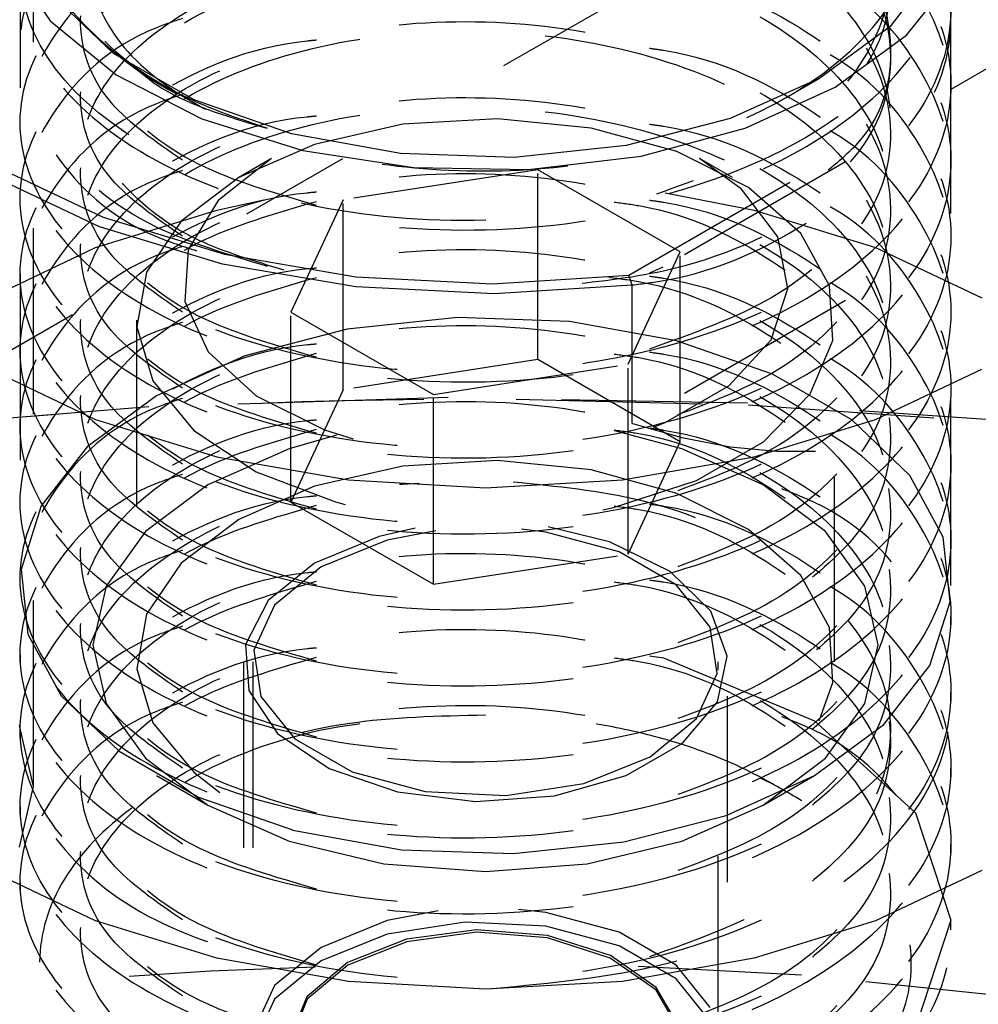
# Model space of a CAD drawing. Header units: inches. Extents: x 1907 to 2452, y -210 to -54.
# Tile 331 of 656: x 1992.237 to 1992.752, y -191.477 to -190.948. Entities that reach past the tile are written whole.
import ezdxf

# ---------------------------------------------------------------- set-up
doc = ezdxf.new("R2010")
doc.units = ezdxf.units.IN
doc.header["$LTSCALE"] = 0.5
doc.header["$MEASUREMENT"] = 0
doc.linetypes.add('HIDDEN', pattern=[0.225, 0.15, -0.075])
doc.layers.add('SID-M-H', color=4, linetype='HIDDEN')

msp = doc.modelspace()

# ---------------------------------------------------------------- linework, layer by layer
at = {"layer": 'SID-M-H'}
for p, q in [((1997.26042, -188.22331), (1992.35912, -191.05277)), ((1992.23745, -190.68489), (1992.23745, -191.25364)), ((1992.73745, -191.25237), (1992.73745, -190.68489)), ((1992.24459, -191.36029), (1992.24459, -190.90482)), ((1992.23088, -190.91567), (1992.25365, -190.94876)), ((1992.72986, -190.91959), (1992.70474, -190.95182)), ((1992.56437, -191.08556), (1992.85048, -190.92039)), ((1992.85406, -190.9247), (1992.56631, -191.09082)), ((1992.71353, -190.95649), (1992.73959, -190.92422)), ((1992.28758, -190.96638), (1992.25591, -190.93614)), ((1992.25365, -190.94876), (1992.28902, -190.97793)), ((1992.70474, -190.95182), (1992.66699, -190.97963)), ((1992.67527, -190.98442), (1992.71353, -190.95649)), ((1992.33086, -190.99137), (1992.28758, -190.96638)), ((1992.28902, -190.97793), (1992.33509, -191.0016)), ((1992.30788, -190.97961), (1992.31064, -190.98121)), ((1992.66699, -190.97963), (1992.6188, -191.00142)), ((1992.64807, -190.99056), (1992.66702, -190.97961)), ((1992.31567, -190.98411), (1992.33194, -190.99351)), ((1992.6269, -191.0065), (1992.67527, -190.98442)), ((1992.38324, -191.00965), (1992.33086, -190.99137)), ((1992.85406, -190.99908), (1992.56631, -191.1652)), ((1992.33509, -191.0016), (1992.38938, -191.01849)), ((1992.44306, -191.00447), (1992.39555, -191.01528)), ((1992.49385, -191.00145), (1992.44306, -191.00447)), ((1992.54417, -191.00646), (1992.49385, -191.00145)), ((1992.6188, -191.00142), (1992.56299, -191.01593)), ((1992.44168, -191.02016), (1992.38324, -191.00965)), ((1992.59028, -191.01912), (1992.54417, -191.00646)), ((1992.571, -191.02155), (1992.6269, -191.0065)), ((1992.39555, -191.01528), (1992.35487, -191.03309)), ((1992.38938, -191.01849), (1992.44895, -191.02771)), ((1992.50278, -191.0223), (1992.44168, -191.02016)), ((1992.56299, -191.01593), (1992.50278, -191.0223)), ((1992.62877, -191.03849), (1992.59028, -191.01912)), ((1992.37254, -191.02288), (1992.34378, -191.04538)), ((1992.37253, -191.02289), (1992.35485, -191.0331)), ((1992.5106, -191.02874), (1992.571, -191.02155)), ((1992.62005, -191.0331), (1992.60237, -191.02289)), ((1992.62504, -191.03931), (1992.60237, -191.02289)), ((1992.22505, -191.02747), (1992.28205, -191.05441)), ((1992.51547, -191.02885), (1992.4109, -191.04503)), ((1992.44895, -191.02771), (1992.5106, -191.02874)), ((1992.59201, -191.07304), (1992.51547, -191.02885)), ((1992.51547, -191.13092), (1992.51547, -191.02885)), ((1992.28008, -191.05955), (1992.22228, -191.03225)), ((1992.35487, -191.03309), (1992.32401, -191.05658)), ((1992.58402, -191.04122), (1992.63172, -191.05052)), ((1992.64441, -191.06494), (1992.62504, -191.03931)), ((1992.65678, -191.06314), (1992.62877, -191.03849)), ((1992.34378, -191.04538), (1992.32778, -191.07178)), ((1992.34318, -191.05052), (1992.36837, -191.0451)), ((1992.4109, -191.04503), (1992.38288, -191.10539)), ((1992.4109, -191.14709), (1992.4109, -191.04503)), ((1992.278, -191.07064), (1992.34318, -191.05052)), ((1992.63172, -191.05052), (1992.6969, -191.07064)), ((1992.28205, -191.05441), (1992.34715, -191.07431)), ((1992.32401, -191.05658), (1992.30528, -191.084)), ((1992.3461, -191.07969), (1992.28008, -191.05955)), ((1992.64984, -191.09272), (1992.64441, -191.06494)), ((1992.67222, -191.09124), (1992.65678, -191.06314)), ((1992.22087, -191.0977), (1992.278, -191.07064)), ((1992.32778, -191.07178), (1992.32597, -191.09972)), ((1992.564, -191.13341), (1992.59201, -191.07304)), ((1992.59201, -191.17511), (1992.59201, -191.07304)), ((1992.6969, -191.07064), (1992.75403, -191.0977)), ((1992.34715, -191.07431), (1992.41777, -191.0864)), ((1992.30528, -191.084), (1992.30006, -191.11333)), ((1992.41772, -191.09188), (1992.3461, -191.07969)), ((1992.58276, -191.08132), (1992.57545, -191.08441)), ((1992.41777, -191.0864), (1992.49114, -191.0902)), ((1992.49114, -191.0902), (1992.56437, -191.08556)), ((1992.56631, -191.09082), (1992.56437, -191.08556)), ((1992.49211, -191.09564), (1992.41772, -191.09188)), ((1992.56631, -191.09082), (1992.49211, -191.09564)), ((1992.56631, -191.1652), (1992.56631, -191.09082)), ((1992.64083, -191.1202), (1992.64984, -191.09272)), ((1992.67397, -191.1207), (1992.67222, -191.09124)), ((1992.32597, -191.09972), (1992.33851, -191.12673)), ((1992.26558, -191.10677), (1992.14196, -191.17813)), ((1992.29995, -191.10963), (1992.29995, -191.29335)), ((1992.38288, -191.10539), (1992.45943, -191.14958)), ((1992.38288, -191.20746), (1992.38288, -191.10539)), ((1992.47235, -191.10831), (1992.41307, -191.11458)), ((1992.53251, -191.11041), (1992.47235, -191.10831)), ((1992.59005, -191.12076), (1992.53251, -191.11041)), ((1992.67495, -191.29335), (1992.67495, -191.10963)), ((1992.30006, -191.11333), (1992.30873, -191.14237)), ((1992.41307, -191.11458), (1992.35811, -191.12886)), ((1992.64163, -191.13876), (1992.59005, -191.12076)), ((1992.6182, -191.14492), (1992.64083, -191.1202)), ((1992.66188, -191.14934), (1992.67397, -191.1207)), ((1992.35811, -191.12886), (1992.31067, -191.15032)), ((1992.33851, -191.12673), (1992.36428, -191.15041)), ((1992.51547, -191.13092), (1992.4109, -191.14709)), ((1992.59201, -191.17511), (1992.51547, -191.13092)), ((1992.22087, -191.13603), (1992.278, -191.1631)), ((1992.45943, -191.14958), (1992.564, -191.13341)), ((1992.564, -191.23547), (1992.564, -191.13341)), ((1992.6969, -191.1631), (1992.75403, -191.13603)), ((1992.68425, -191.16336), (1992.64163, -191.13876)), ((1992.30873, -191.14237), (1992.33067, -191.169)), ((1992.4109, -191.14709), (1992.38288, -191.20746)), ((1992.58394, -191.16469), (1992.6182, -191.14492)), ((1992.31067, -191.15032), (1992.2735, -191.17771)), ((1992.46732, -191.15135), (1992.30655, -191.15634)), ((1992.36428, -191.15041), (1992.40099, -191.16865)), ((1992.45943, -191.25165), (1992.45943, -191.14958)), ((1992.62823, -191.15435), (1992.46732, -191.15135)), ((1992.50382, -191.15226), (1992.62853, -191.15529)), ((1992.63685, -191.17503), (1992.66188, -191.14934)), ((1992.30655, -191.15634), (1992.14713, -191.1693)), ((1992.7881, -191.16532), (1992.62823, -191.15435)), ((1992.62853, -191.15529), (1992.78873, -191.16628)), ((1992.278, -191.1631), (1992.34318, -191.18321)), ((1992.63172, -191.18321), (1992.6969, -191.1631)), ((1992.71542, -191.19314), (1992.68425, -191.16336)), ((1992.40099, -191.16865), (1992.41636, -191.17357)), ((1992.57773, -191.16722), (1992.58394, -191.16469)), ((1992.33067, -191.169), (1992.36422, -191.19121)), ((1992.40741, -191.17159), (1992.38197, -191.17879)), ((1992.59292, -191.17879), (1992.55693, -191.16927)), ((1992.2735, -191.17771), (1992.24877, -191.20943)), ((1992.38197, -191.17879), (1992.33828, -191.19815)), ((1992.564, -191.23547), (1992.59201, -191.17511)), ((1992.63661, -191.19815), (1992.59292, -191.17879)), ((1992.60074, -191.19588), (1992.63685, -191.17503)), ((1992.34318, -191.18321), (1992.4139, -191.19559)), ((1992.561, -191.19559), (1992.63172, -191.18321)), ((1992.44306, -191.18819), (1992.39555, -191.199)), ((1992.49385, -191.18517), (1992.44306, -191.18819)), ((1992.54417, -191.19018), (1992.49385, -191.18517)), ((1992.36422, -191.19121), (1992.40692, -191.20738)), ((1992.59028, -191.20284), (1992.54417, -191.19018)), ((1992.73335, -191.22636), (1992.71542, -191.19314)), ((1992.33828, -191.19815), (1992.30476, -191.22337)), ((1992.39555, -191.199), (1992.35487, -191.21681)), ((1992.4139, -191.19559), (1992.48745, -191.19977)), ((1992.48745, -191.19977), (1992.561, -191.19559)), ((1992.55623, -191.21032), (1992.60074, -191.19588)), ((1992.67014, -191.22337), (1992.63661, -191.19815)), ((1992.62877, -191.22221), (1992.59028, -191.20284)), ((1992.24877, -191.20943), (1992.23791, -191.24366)), ((1992.38288, -191.20746), (1992.45943, -191.25165)), ((1992.40692, -191.20738), (1992.41201, -191.20872)), ((1992.5504, -191.21159), (1992.55623, -191.21032)), ((1992.35487, -191.21681), (1992.32401, -191.2403)), ((1992.44956, -191.22156), (1992.43035, -191.22593)), ((1992.55399, -191.22888), (1992.52105, -191.22085)), ((1992.30476, -191.22337), (1992.28369, -191.25274)), ((1992.43035, -191.22593), (1992.39553, -191.24028)), ((1992.4608, -191.22285), (1992.43462, -191.22795)), ((1992.5198, -191.22365), (1992.50677, -191.22206)), ((1992.55915, -191.23424), (1992.5198, -191.22365)), ((1992.65678, -191.24686), (1992.62877, -191.22221)), ((1992.69121, -191.25274), (1992.67014, -191.22337)), ((1992.73699, -191.26108), (1992.73335, -191.22636)), ((1992.43462, -191.22795), (1992.39906, -191.24233)), ((1992.58665, -191.24485), (1992.55399, -191.22888)), ((1992.45943, -191.25165), (1992.564, -191.23547)), ((1992.58984, -191.25196), (1992.55915, -191.23424)), ((1992.32401, -191.2403), (1992.30528, -191.26772)), ((1992.39553, -191.24028), (1992.37066, -191.26039)), ((1992.39906, -191.24233), (1992.37416, -191.26285)), ((1992.23791, -191.24366), (1992.24154, -191.27839)), ((1992.60856, -191.26607), (1992.58665, -191.24485)), ((1992.67222, -191.27496), (1992.65678, -191.24686)), ((1992.28369, -191.25274), (1992.2765, -191.28426)), ((1992.60819, -191.27467), (1992.58984, -191.25196)), ((1992.6984, -191.28426), (1992.69121, -191.25274)), ((1992.37066, -191.26039), (1992.35845, -191.28407)), ((1992.37416, -191.26285), (1992.36292, -191.28706)), ((1992.72613, -191.29531), (1992.73699, -191.26108)), ((1992.30528, -191.26772), (1992.30006, -191.29705)), ((1992.61734, -191.29025), (1992.60856, -191.26607)), ((1992.73745, -191.27405), (1992.73745, -191.26895)), ((1992.24154, -191.27839), (1992.25947, -191.3116)), ((1992.61197, -191.29964), (1992.60819, -191.27467)), ((1992.67397, -191.30442), (1992.67222, -191.27496)), ((1992.2765, -191.28426), (1992.28369, -191.31578)), ((1992.35845, -191.28407), (1992.36022, -191.30875)), ((1992.69121, -191.31578), (1992.6984, -191.28426)), ((1992.23745, -191.28936), (1992.23745, -191.29446)), ((1992.36292, -191.28706), (1992.36671, -191.31203)), ((1992.57545, -191.29018), (1992.58312, -191.29126)), ((1992.61204, -191.31477), (1992.61734, -191.29025)), ((1992.35745, -191.29335), (1992.35745, -191.6118)), ((1992.36245, -191.29335), (1992.36245, -191.49781)), ((1992.58312, -191.29126), (1992.66423, -191.3251)), ((1992.61245, -191.49781), (1992.61245, -191.29335)), ((1992.61745, -191.6118), (1992.61745, -191.29335)), ((1992.70139, -191.32703), (1992.72613, -191.29531)), ((1992.30006, -191.29705), (1992.30873, -191.3261)), ((1992.60074, -191.32385), (1992.61197, -191.29964)), ((1992.66676, -191.32499), (1992.67397, -191.30442)), ((1992.25947, -191.3116), (1992.29065, -191.34138)), ((1992.36022, -191.30875), (1992.37577, -191.33177)), ((1992.73745, -191.31488), (1992.73745, -191.30977)), ((1992.28369, -191.31578), (1992.30476, -191.34515)), ((1992.36671, -191.31203), (1992.38506, -191.33474)), ((1992.59325, -191.33696), (1992.61204, -191.31477)), ((1992.67014, -191.34515), (1992.69121, -191.31578)), ((1992.30873, -191.3261), (1992.33067, -191.35272)), ((1992.57584, -191.34438), (1992.60074, -191.32385)), ((1992.66423, -191.3251), (1992.71842, -191.37447)), ((1992.66423, -191.35442), (1992.70139, -191.32703)), ((1992.24459, -191.36029), (1992.23714, -191.32764)), ((1992.23745, -191.33019), (1992.23745, -191.33529)), ((1992.37577, -191.33177), (1992.40343, -191.35062)), ((1992.38506, -191.33474), (1992.41575, -191.35246)), ((1992.56299, -191.35443), (1992.59325, -191.33696)), ((1992.29065, -191.34138), (1992.33327, -191.36598)), ((1992.30476, -191.34515), (1992.33828, -191.37037)), ((1992.54028, -191.35875), (1992.57584, -191.34438)), ((1992.63661, -191.37037), (1992.67014, -191.34515)), ((1992.33067, -191.35272), (1992.34462, -191.36348)), ((1992.40343, -191.35062), (1992.44019, -191.36326)), ((1992.41575, -191.35246), (1992.4551, -191.36305)), ((1992.73745, -191.3557), (1992.73745, -191.3506)), ((1992.31064, -191.35441), (1992.33826, -191.37035)), ((1992.49834, -191.36524), (1992.54028, -191.35875)), ((1992.52454, -191.36528), (1992.56299, -191.35443)), ((1992.61678, -191.37588), (1992.66423, -191.35442)), ((1992.63664, -191.37035), (1992.66425, -191.35441)), ((1992.23714, -191.39294), (1992.24459, -191.36029)), ((1992.44019, -191.36326), (1992.48208, -191.36833)), ((1992.4551, -191.36305), (1992.49834, -191.36524)), ((1992.33327, -191.36598), (1992.38485, -191.38398)), ((1992.48208, -191.36833), (1992.52454, -191.36528)), ((1992.23745, -191.37101), (1992.23745, -191.37612)), ((1992.33828, -191.37037), (1992.38197, -191.38972)), ((1992.59292, -191.38972), (1992.63661, -191.37037)), ((1992.71842, -191.37447), (1992.73745, -191.43225)), ((1992.56182, -191.39016), (1992.61678, -191.37588)), ((1992.38485, -191.38398), (1992.44239, -191.39433)), ((1992.38197, -191.38972), (1992.43285, -191.40189)), ((1992.50254, -191.39643), (1992.56182, -191.39016)), ((1992.54205, -191.40189), (1992.59292, -191.38972)), ((1992.44239, -191.39433), (1992.50254, -191.39643)), ((1992.73745, -191.39653), (1992.73745, -191.39143)), ((1992.278, -191.43255), (1992.22087, -191.40549)), ((1992.43285, -191.40189), (1992.48745, -191.40604)), ((1992.48745, -191.40604), (1992.54205, -191.40189)), ((1992.75403, -191.40549), (1992.6969, -191.43255)), ((1992.23745, -191.41184), (1992.23745, -191.41694)), ((1992.46203, -191.42715), (1992.43462, -191.43241)), ((1992.5198, -191.42811), (1992.50514, -191.42637)), ((1992.34318, -191.45267), (1992.278, -191.43255)), ((1992.43462, -191.43241), (1992.39906, -191.44678)), ((1992.47655, -191.4332), (1992.43462, -191.43969)), ((1992.5198, -191.43539), (1992.47655, -191.4332)), ((1992.55915, -191.4387), (1992.5198, -191.42811)), ((1992.6969, -191.43255), (1992.63172, -191.45267)), ((1992.73745, -191.43225), (1992.71842, -191.49004)), ((1992.73745, -191.43736), (1992.73745, -191.43225)), ((1992.4826, -191.43728), (1992.44505, -191.44238)), ((1992.52081, -191.44035), (1992.4826, -191.43728)), ((1992.55915, -191.44598), (1992.5198, -191.43539)), ((1992.43462, -191.43969), (1992.39906, -191.45406)), ((1992.44505, -191.44238), (1992.41323, -191.45496)), ((1992.44516, -191.44377), (1992.41342, -191.45632)), ((1992.48261, -191.43868), (1992.44516, -191.44377)), ((1992.52072, -191.44175), (1992.48261, -191.43868)), ((1992.55433, -191.45256), (1992.52072, -191.44175)), ((1992.55451, -191.45119), (1992.52081, -191.44035)), ((1992.58984, -191.45642), (1992.55915, -191.4387)), ((1992.39906, -191.44678), (1992.37416, -191.46731)), ((1992.58984, -191.4637), (1992.55915, -191.44598)), ((1992.4139, -191.46505), (1992.34318, -191.45267)), ((1992.39906, -191.45406), (1992.37416, -191.47459)), ((1992.57891, -191.46964), (1992.55433, -191.45256)), ((1992.57915, -191.46832), (1992.55451, -191.45119)), ((1992.63172, -191.45267), (1992.561, -191.46505)), ((1992.41323, -191.45496), (1992.39143, -191.47333)), ((1992.41342, -191.45632), (1992.39167, -191.47464)), ((1992.65725, -191.46179), (1992.56949, -191.45702)), ((1992.60819, -191.47913), (1992.58984, -191.45642)), ((1992.48745, -191.46923), (1992.4139, -191.46505)), ((1992.561, -191.46505), (1992.48745, -191.46923)), ((1992.60819, -191.48641), (1992.58984, -191.4637)), ((1992.79126, -191.47565), (1992.65725, -191.46179)), ((1992.37416, -191.46731), (1992.36292, -191.49152)), ((1992.59114, -191.49071), (1992.57891, -191.46964)), ((1992.59141, -191.48944), (1992.57915, -191.46832)), ((1992.37416, -191.47459), (1992.36292, -191.4988)), ((1992.39143, -191.47333), (1992.3826, -191.49501)), ((1992.39167, -191.47464), (1992.38286, -191.49626))]:
    msp.add_line(p, q, dxfattribs=at)
for centre, radius, start, end in [((1992.41595, -190.81159), 0.20034, 213.2369, 256.7748), ((1992.48551, -194.34732), 3.19509, 90.55863, 96.82427), ((1992.44033, -193.3751), 1.91824, 91.32777, 118.09059)]:
    msp.add_arc(centre, radius, start, end, dxfattribs=at)
msp.add_ellipse((1992.48745, -190.69635), major_axis=(-0.26518, 0.45927), ratio=0.577335, start_param=2.568039, end_param=3.715065, dxfattribs=at)
for points, knots in [([(1992.31828, -190.82738), (1992.31571, -190.82826), (1992.28579, -190.83849), (1992.25198, -190.87406), (1992.23054, -190.92671), (1992.25057, -190.98122), (1992.30604, -191.0266), (1992.3893, -191.05618), (1992.48745, -191.06489), (1992.58561, -191.05107), (1992.66883, -191.01642), (1992.72443, -190.96583), (1992.74396, -190.90661), (1992.72443, -190.84739), (1992.66883, -190.7968), (1992.58562, -190.76214), (1992.48741, -190.74832), (1992.38945, -190.75703), (1992.30548, -190.78664), (1992.25267, -190.83189), (1992.23108, -190.87152), (1992.23937, -190.89187), (1992.24052, -190.8947)], [0, 0, 0, 0, 0.005136, 0.059915, 0.114693, 0.169472, 0.224251, 0.27903, 0.333809, 0.388587, 0.443366, 0.498145, 0.552924, 0.607702, 0.662481, 0.71726, 0.772039, 0.826817, 0.881596, 0.936375, 0.991154, 1, 1, 1, 1]), ([(1992.52802, -190.75272), (1992.54674, -190.75467), (1992.59798, -190.76003), (1992.66863, -190.79231), (1992.72448, -190.84212), (1992.74394, -190.90155), (1992.72444, -190.96071), (1992.66883, -191.01132), (1992.58561, -191.04596), (1992.48745, -191.05979), (1992.38929, -191.05107), (1992.30607, -191.02153), (1992.25045, -190.976), (1992.23099, -190.92203), (1992.25028, -190.8674), (1992.30676, -190.82383), (1992.36139, -190.79874), (1992.39497, -190.79595), (1992.39657, -190.79581)], [0, 0, 0, 0, 0.039376, 0.107747, 0.176119, 0.244491, 0.312862, 0.381234, 0.449605, 0.517977, 0.586348, 0.65472, 0.723091, 0.791463, 0.859835, 0.928206, 0.996578, 1, 1, 1, 1]), ([(1992.27219, -190.92376), (1992.27757, -190.93721), (1992.28866, -190.96491), (1992.33666, -190.99958), (1992.40187, -191.02293), (1992.47708, -191.03189), (1992.55323, -191.02613), (1992.62316, -191.00599), (1992.67888, -190.97343), (1992.71414, -190.93165), (1992.72436, -190.88526), (1992.70838, -190.83888), (1992.66732, -190.79815), (1992.60768, -190.76684), (1992.55883, -190.75734), (1992.53532, -190.75277)], [0, 0, 0, 0, 0.073967, 0.152335, 0.230657, 0.305963, 0.38124, 0.457694, 0.534328, 0.611635, 0.689618, 0.767791, 0.847114, 0.926409, 1, 1, 1, 1]), ([(1992.53155, -190.79255), (1992.54482, -190.79405), (1992.58631, -190.79873), (1992.64504, -190.82636), (1992.69369, -190.86987), (1992.71068, -190.92204), (1992.69341, -190.97349), (1992.64807, -191.01731), (1992.60117, -191.03412), (1992.57924, -191.04198)], [0, 0, 0, 0, 0.074052, 0.231555, 0.389059, 0.546562, 0.704065, 0.861568, 1, 1, 1, 1]), ([(1992.51406, -190.79511), (1992.53334, -190.79713), (1992.58097, -190.80213), (1992.64512, -190.83125), (1992.69379, -190.87509), (1992.71023, -190.92685), (1992.6957, -190.97761), (1992.66231, -191.00373), (1992.64661, -191.01601)], [0, 0, 0, 0, 0.122205, 0.30184, 0.481475, 0.66111, 0.840745, 1, 1, 1, 1]), ([(1992.57545, -190.80025), (1992.57802, -190.8006), (1992.61261, -190.80522), (1992.66818, -190.83395), (1992.72461, -190.88274), (1992.7439, -190.94239), (1992.7245, -191.00169), (1992.66864, -191.05154), (1992.59765, -191.0839), (1992.54604, -191.08928), (1992.52695, -191.09127)], [0, 0, 0, 0, 0.012025, 0.16201, 0.311996, 0.461982, 0.611967, 0.761953, 0.911939, 1, 1, 1, 1]), ([(1992.37012, -191.00662), (1992.35668, -191.00206), (1992.32029, -190.98973), (1992.27719, -190.95951), (1992.25391, -190.91903), (1992.25876, -190.87741), (1992.284, -190.84792), (1992.30673, -190.83439), (1992.31311, -190.8306)], [0, 0, 0, 0, 0.1230269, 0.3332591, 0.5345674, 0.7324158, 0.9248936, 1, 1, 1, 1]), ([(1992.39657, -191.04802), (1992.3743, -191.04157), (1992.32707, -191.02788), (1992.28147, -190.98879), (1992.26424, -190.9425), (1992.2811, -190.8952), (1992.33024, -190.85766), (1992.37761, -190.83608), (1992.40664, -190.83376), (1992.40787, -190.83366)], [0, 0, 0, 0, 0.150234, 0.318706, 0.487177, 0.655649, 0.82412, 0.992592, 1, 1, 1, 1]), ([(1992.54414, -190.83521), (1992.55311, -190.83629), (1992.59019, -190.84076), (1992.64486, -190.86734), (1992.69401, -190.91076), (1992.70959, -190.96242), (1992.69976, -191.00591), (1992.67533, -191.02605), (1992.66794, -191.03215)], [0, 0, 0, 0, 0.067101, 0.277485, 0.487868, 0.698252, 0.908635, 1, 1, 1, 1]), ([(1992.56631, -191.0908), (1992.57196, -191.09009), (1992.60976, -191.08534), (1992.66832, -191.05601), (1992.72449, -191.00705), (1992.74424, -190.94709), (1992.72324, -190.88918), (1992.68633, -190.84847), (1992.65263, -190.83528), (1992.64661, -190.83293)], [0, 0, 0, 0, 0.032585, 0.218014, 0.403443, 0.588872, 0.774301, 0.95973, 1, 1, 1, 1]), ([(1992.37031, -191.08082), (1992.34932, -191.07453), (1992.2998, -191.05969), (1992.25087, -191.01642), (1992.23088, -190.96296), (1992.25031, -190.90819), (1992.30675, -190.86466), (1992.36139, -190.83957), (1992.39497, -190.83677), (1992.39657, -190.83664)], [0, 0, 0, 0, 0.127093, 0.299944, 0.472795, 0.645646, 0.818497, 0.991348, 1, 1, 1, 1]), ([(1992.32458, -191.02379), (1992.31035, -191.01396), (1992.27851, -190.99195), (1992.26476, -190.94726), (1992.28105, -190.90055), (1992.32994, -190.86213), (1992.38701, -190.83904), (1992.42671, -190.83685), (1992.43822, -190.83621)], [0, 0, 0, 0, 0.154889, 0.346582, 0.538276, 0.72997, 0.921664, 1, 1, 1, 1]), ([(1992.52875, -190.83808), (1992.54298, -190.83966), (1992.58546, -190.84439), (1992.64503, -190.87224), (1992.69381, -190.91588), (1992.71022, -190.96769), (1992.6957, -191.01844), (1992.66231, -191.04456), (1992.64661, -191.05683)], [0, 0, 0, 0, 0.093466, 0.278982, 0.464499, 0.650015, 0.835531, 1, 1, 1, 1]), ([(1992.57545, -190.84108), (1992.57802, -190.84142), (1992.61261, -190.84604), (1992.66818, -190.87478), (1992.72461, -190.92355), (1992.74391, -190.98326), (1992.72444, -191.04235), (1992.66882, -191.09298), (1992.58561, -191.12762), (1992.48745, -191.14144), (1992.38929, -191.13272), (1992.30607, -191.10318), (1992.25045, -191.05766), (1992.23099, -191.00368), (1992.25028, -190.94905), (1992.30676, -190.90548), (1992.36139, -190.88039), (1992.39497, -190.8776), (1992.39657, -190.87747)], [0, 0, 0, 0, 0.005674, 0.076444, 0.147214, 0.217985, 0.288755, 0.359525, 0.430295, 0.501066, 0.571836, 0.642606, 0.713377, 0.784147, 0.854917, 0.925687, 0.996458, 1, 1, 1, 1]), ([(1992.32458, -190.86597), (1992.31985, -190.86755), (1992.28754, -190.87834), (1992.25186, -190.91468), (1992.2303, -190.96781), (1992.25166, -191.02117), (1992.28966, -191.05857), (1992.32489, -191.07004), (1992.3323, -191.07246)], [0, 0, 0, 0, 0.038644, 0.263959, 0.489275, 0.71459, 0.939905, 1, 1, 1, 1]), ([(1992.37919, -191.08277), (1992.36322, -191.078), (1992.32251, -191.06583), (1992.28169, -191.0295), (1992.26414, -190.98327), (1992.28128, -190.93637), (1992.32962, -190.89716), (1992.40204, -190.87177), (1992.48745, -190.86452), (1992.57286, -190.87688), (1992.64527, -190.90737), (1992.69363, -190.9517), (1992.71069, -191.00364), (1992.69345, -191.05518), (1992.64708, -191.09968), (1992.59877, -191.11692), (1992.57545, -191.12523)], [0, 0, 0, 0, 0.04754, 0.121188, 0.194836, 0.268484, 0.342132, 0.41578, 0.489428, 0.563077, 0.636725, 0.710373, 0.784021, 0.857669, 0.931317, 1, 1, 1, 1]), ([(1992.32458, -191.06462), (1992.31035, -191.05479), (1992.27851, -191.03279), (1992.26474, -190.98804), (1992.28112, -190.94157), (1992.32967, -190.90224), (1992.40203, -190.87688), (1992.48745, -190.86962), (1992.57287, -190.88199), (1992.64524, -190.91245), (1992.69375, -190.95687), (1992.71024, -191.00848), (1992.6957, -191.05928), (1992.6623, -191.08539), (1992.64661, -191.09766)], [0, 0, 0, 0, 0.069092, 0.154602, 0.240112, 0.325622, 0.411132, 0.496642, 0.582152, 0.667662, 0.753172, 0.838682, 0.924192, 1, 1, 1, 1]), ([(1992.32458, -190.9068), (1992.31985, -190.90838), (1992.28755, -190.91917), (1992.25177, -190.95558), (1992.23059, -191.0084), (1992.25056, -191.06286), (1992.30605, -191.10826), (1992.38929, -191.13783), (1992.48745, -191.14654), (1992.5856, -191.13273), (1992.66885, -191.09805), (1992.72435, -191.04755), (1992.74428, -190.98801), (1992.72323, -190.92999), (1992.68633, -190.88929), (1992.65263, -190.87611), (1992.64661, -190.87376)], [0, 0, 0, 0, 0.013844, 0.094563, 0.175282, 0.256001, 0.336719, 0.417438, 0.498157, 0.578876, 0.659595, 0.740313, 0.821032, 0.901751, 0.98247, 1, 1, 1, 1]), ([(1992.57545, -190.88191), (1992.57802, -190.88225), (1992.61261, -190.88687), (1992.66818, -190.91561), (1992.72461, -190.96438), (1992.74391, -191.02409), (1992.72444, -191.08318), (1992.66882, -191.1338), (1992.58561, -191.16844), (1992.48745, -191.18227), (1992.38929, -191.17355), (1992.30607, -191.14401), (1992.25045, -191.09848), (1992.23099, -191.04451), (1992.25028, -190.98988), (1992.30676, -190.94631), (1992.36139, -190.92122), (1992.39497, -190.91843), (1992.39657, -190.91829)], [0, 0, 0, 0, 0.005674, 0.076444, 0.147214, 0.217985, 0.288755, 0.359525, 0.430295, 0.501066, 0.571836, 0.642606, 0.713377, 0.784147, 0.854917, 0.925687, 0.996458, 1, 1, 1, 1]), ([(1992.39657, -191.12967), (1992.3743, -191.12322), (1992.32706, -191.10953), (1992.28148, -191.07047), (1992.2642, -191.02406), (1992.28127, -190.97721), (1992.32963, -190.93799), (1992.40204, -190.9126), (1992.48745, -190.90535), (1992.57286, -190.91771), (1992.64527, -190.94819), (1992.69363, -190.99252), (1992.71069, -191.04446), (1992.69345, -191.09601), (1992.64708, -191.14051), (1992.59877, -191.15774), (1992.57545, -191.16606)], [0, 0, 0, 0, 0.064506, 0.136842, 0.209178, 0.281515, 0.353851, 0.426187, 0.498523, 0.57086, 0.643196, 0.715532, 0.787868, 0.860205, 0.932541, 1, 1, 1, 1]), ([(1992.32458, -190.94763), (1992.31985, -190.9492), (1992.28755, -190.95999), (1992.25177, -190.9964), (1992.23059, -191.04923), (1992.25056, -191.10369), (1992.30605, -191.14909), (1992.38929, -191.17866), (1992.48745, -191.18737), (1992.5856, -191.17356), (1992.66885, -191.13888), (1992.72435, -191.08837), (1992.74428, -191.02883), (1992.72323, -190.97081), (1992.68633, -190.93012), (1992.65263, -190.91694), (1992.64661, -190.91458)], [0, 0, 0, 0, 0.0138441, 0.0945629, 0.1752818, 0.2560006, 0.3367194, 0.4174382, 0.498157, 0.5788758, 0.6595946, 0.7403135, 0.8210323, 0.9017511, 0.9824699, 1, 1, 1, 1]), ([(1992.32458, -191.10545), (1992.31035, -191.09562), (1992.27851, -191.07362), (1992.26474, -191.02886), (1992.28112, -190.98239), (1992.32967, -190.94307), (1992.40203, -190.91771), (1992.48745, -190.91045), (1992.57287, -190.92281), (1992.64524, -190.95328), (1992.69375, -190.9977), (1992.71024, -191.0493), (1992.6957, -191.1001), (1992.6623, -191.12622), (1992.64661, -191.13849)], [0, 0, 0, 0, 0.069092, 0.154602, 0.240112, 0.325622, 0.411132, 0.496642, 0.582152, 0.667662, 0.753172, 0.838682, 0.924192, 1, 1, 1, 1]), ([(1992.57545, -190.92273), (1992.57802, -190.92308), (1992.61261, -190.9277), (1992.66818, -190.95644), (1992.72461, -191.00521), (1992.74391, -191.06491), (1992.72444, -191.124), (1992.66882, -191.17463), (1992.58561, -191.20927), (1992.48745, -191.2231), (1992.38929, -191.21437), (1992.30607, -191.18484), (1992.25045, -191.13931), (1992.23099, -191.08533), (1992.25028, -191.0307), (1992.30676, -190.98713), (1992.36139, -190.96205), (1992.39497, -190.95925), (1992.39657, -190.95912)], [0, 0, 0, 0, 0.005674, 0.076444, 0.147214, 0.217985, 0.288755, 0.359525, 0.430295, 0.501066, 0.571836, 0.642606, 0.713377, 0.784147, 0.854917, 0.925687, 0.996458, 1, 1, 1, 1]), ([(1992.39657, -191.1705), (1992.3743, -191.16405), (1992.32706, -191.15035), (1992.28148, -191.1113), (1992.2642, -191.06488), (1992.28127, -191.01804), (1992.32963, -190.97881), (1992.40204, -190.95343), (1992.48745, -190.94618), (1992.57286, -190.95853), (1992.64527, -190.98902), (1992.69363, -191.03335), (1992.71069, -191.08529), (1992.69345, -191.13683), (1992.64708, -191.18134), (1992.59877, -191.19857), (1992.57545, -191.20689)], [0, 0, 0, 0, 0.064506, 0.136842, 0.209178, 0.281515, 0.353851, 0.426187, 0.498523, 0.57086, 0.643196, 0.715532, 0.787868, 0.860205, 0.932541, 1, 1, 1, 1]), ([(1992.32458, -190.98845), (1992.31985, -190.99003), (1992.28755, -191.00082), (1992.25177, -191.03723), (1992.23059, -191.09006), (1992.25056, -191.14452), (1992.30605, -191.18991), (1992.38929, -191.21949), (1992.48745, -191.2282), (1992.5856, -191.21438), (1992.66885, -191.17971), (1992.72435, -191.1292), (1992.74428, -191.06966), (1992.72323, -191.01164), (1992.68633, -190.97095), (1992.65263, -190.95776), (1992.64661, -190.95541)], [0, 0, 0, 0, 0.0138441, 0.0945629, 0.1752818, 0.2560006, 0.3367194, 0.4174382, 0.498157, 0.5788758, 0.6595946, 0.7403135, 0.8210323, 0.9017511, 0.9824699, 1, 1, 1, 1]), ([(1992.32458, -191.14627), (1992.31035, -191.13644), (1992.27851, -191.11444), (1992.26474, -191.06969), (1992.28112, -191.02322), (1992.32967, -190.9839), (1992.40203, -190.95854), (1992.48745, -190.95128), (1992.57287, -190.96364), (1992.64524, -190.9941), (1992.69375, -191.03852), (1992.71024, -191.09013), (1992.6957, -191.14093), (1992.6623, -191.16704), (1992.64661, -191.17931)], [0, 0, 0, 0, 0.069092, 0.154602, 0.240112, 0.325622, 0.411132, 0.496642, 0.582152, 0.667662, 0.753172, 0.838682, 0.924192, 1, 1, 1, 1]), ([(1992.57545, -190.96356), (1992.57802, -190.9639), (1992.61261, -190.96852), (1992.66818, -190.99726), (1992.72461, -191.04603), (1992.74391, -191.10574), (1992.72444, -191.16483), (1992.66882, -191.21546), (1992.58561, -191.2501), (1992.48745, -191.26393), (1992.38929, -191.2552), (1992.30607, -191.22566), (1992.25045, -191.18014), (1992.23099, -191.12616), (1992.25028, -191.07153), (1992.30676, -191.02796), (1992.36139, -191.00287), (1992.39497, -191.00008), (1992.39657, -190.99995)], [0, 0, 0, 0, 0.005674, 0.076444, 0.147214, 0.217985, 0.288755, 0.359525, 0.430295, 0.501066, 0.571836, 0.642606, 0.713377, 0.784147, 0.854917, 0.925687, 0.996458, 1, 1, 1, 1]), ([(1992.29648, -190.97155), (1992.30094, -190.97556), (1992.31831, -190.99119), (1992.34803, -191.00004), (1992.37012, -191.00662)], [0, 0, 0, 0, 0.256707, 1, 1, 1, 1]), ([(1992.39657, -191.21133), (1992.3743, -191.20487), (1992.32706, -191.19118), (1992.28148, -191.15212), (1992.2642, -191.10571), (1992.28127, -191.05886), (1992.32963, -191.01964), (1992.40204, -190.99426), (1992.48745, -190.987), (1992.57286, -190.99936), (1992.64527, -191.02985), (1992.69363, -191.07418), (1992.71069, -191.12612), (1992.69345, -191.17766), (1992.64708, -191.22216), (1992.59877, -191.2394), (1992.57545, -191.24771)], [0, 0, 0, 0, 0.064506, 0.136842, 0.209178, 0.281515, 0.353851, 0.426187, 0.498523, 0.57086, 0.643196, 0.715532, 0.787868, 0.860205, 0.932541, 1, 1, 1, 1]), ([(1992.32458, -191.02928), (1992.31985, -191.03086), (1992.28755, -191.04165), (1992.25177, -191.07806), (1992.23059, -191.13088), (1992.25056, -191.18534), (1992.30605, -191.23074), (1992.38929, -191.26031), (1992.48745, -191.26903), (1992.5856, -191.25521), (1992.66885, -191.22053), (1992.72435, -191.17003), (1992.74428, -191.11049), (1992.72323, -191.05247), (1992.68633, -191.01178), (1992.65263, -190.99859), (1992.64661, -190.99624)], [0, 0, 0, 0, 0.013844, 0.094563, 0.175282, 0.256001, 0.336719, 0.417438, 0.498157, 0.578876, 0.659595, 0.740313, 0.821032, 0.901751, 0.98247, 1, 1, 1, 1]), ([(1992.32458, -191.1871), (1992.31035, -191.17727), (1992.27851, -191.15527), (1992.26474, -191.11052), (1992.28112, -191.06405), (1992.32967, -191.02472), (1992.40203, -190.99937), (1992.48745, -190.9921), (1992.57287, -191.00447), (1992.64524, -191.03493), (1992.69375, -191.07935), (1992.71024, -191.13096), (1992.6957, -191.18176), (1992.6623, -191.20787), (1992.64661, -191.22014)], [0, 0, 0, 0, 0.069092, 0.154602, 0.240112, 0.325622, 0.411132, 0.496642, 0.582152, 0.667662, 0.753172, 0.838682, 0.924192, 1, 1, 1, 1]), ([(1992.57545, -191.00439), (1992.57802, -191.00473), (1992.61261, -191.00935), (1992.66818, -191.03809), (1992.72461, -191.08686), (1992.74391, -191.14657), (1992.72444, -191.20566), (1992.66882, -191.25628), (1992.58561, -191.29093), (1992.48745, -191.30475), (1992.38929, -191.29603), (1992.30607, -191.26649), (1992.25045, -191.22097), (1992.23099, -191.16699), (1992.25028, -191.11236), (1992.30676, -191.06879), (1992.36139, -191.0437), (1992.39497, -191.04091), (1992.39657, -191.04078)], [0, 0, 0, 0, 0.005674, 0.076444, 0.147214, 0.217985, 0.288755, 0.359525, 0.430295, 0.501066, 0.571836, 0.642606, 0.713377, 0.784147, 0.854917, 0.925687, 0.996458, 1, 1, 1, 1]), ([(1992.39657, -191.25216), (1992.3743, -191.2457), (1992.32706, -191.23201), (1992.28148, -191.19295), (1992.2642, -191.14654), (1992.28127, -191.09969), (1992.32963, -191.06047), (1992.40204, -191.03508), (1992.48745, -191.02783), (1992.57286, -191.04019), (1992.64527, -191.07067), (1992.69363, -191.115), (1992.71069, -191.16695), (1992.69345, -191.21849), (1992.64708, -191.26299), (1992.59877, -191.28023), (1992.57545, -191.28854)], [0, 0, 0, 0, 0.064506, 0.136842, 0.209178, 0.281515, 0.353851, 0.426187, 0.498523, 0.57086, 0.643196, 0.715532, 0.787868, 0.860205, 0.932541, 1, 1, 1, 1]), ([(1992.32458, -191.07011), (1992.31985, -191.07169), (1992.28755, -191.08247), (1992.25177, -191.11888), (1992.23059, -191.17171), (1992.25056, -191.22617), (1992.30605, -191.27157), (1992.38929, -191.30114), (1992.48745, -191.30985), (1992.5856, -191.29604), (1992.66885, -191.26136), (1992.72435, -191.21086), (1992.74428, -191.15132), (1992.72323, -191.09329), (1992.68633, -191.0526), (1992.65263, -191.03942), (1992.64661, -191.03707)], [0, 0, 0, 0, 0.013844, 0.094563, 0.175282, 0.256001, 0.336719, 0.417438, 0.498157, 0.578876, 0.659595, 0.740313, 0.821032, 0.901751, 0.98247, 1, 1, 1, 1]), ([(1992.57545, -191.04522), (1992.57802, -191.04556), (1992.61261, -191.05018), (1992.66818, -191.07892), (1992.72461, -191.12769), (1992.74391, -191.1874), (1992.72444, -191.24648), (1992.66882, -191.29711), (1992.58561, -191.33175), (1992.48745, -191.34558), (1992.38929, -191.33686), (1992.30607, -191.30732), (1992.25045, -191.26179), (1992.23099, -191.20781), (1992.25028, -191.15318), (1992.30676, -191.10962), (1992.36139, -191.08453), (1992.39497, -191.08174), (1992.39657, -191.0816)], [0, 0, 0, 0, 0.005674, 0.076444, 0.147214, 0.217985, 0.288755, 0.359525, 0.430295, 0.501066, 0.571836, 0.642606, 0.713377, 0.784147, 0.854917, 0.925687, 0.996458, 1, 1, 1, 1]), ([(1992.32458, -191.22793), (1992.31036, -191.2181), (1992.27853, -191.19611), (1992.26468, -191.15127), (1992.28135, -191.10514), (1992.32709, -191.06601), (1992.37431, -191.05233), (1992.39657, -191.04588)], [0, 0, 0, 0, 0.171924, 0.384701, 0.597479, 0.810256, 1, 1, 1, 1]), ([(1992.55655, -191.04625), (1992.5613, -191.04687), (1992.59402, -191.05113), (1992.64477, -191.07683), (1992.69388, -191.11989), (1992.71021, -191.17186), (1992.69571, -191.22257), (1992.66231, -191.24869), (1992.64661, -191.26097)], [0, 0, 0, 0, 0.033603, 0.23137, 0.429137, 0.626904, 0.824671, 1, 1, 1, 1]), ([(1992.39657, -191.29298), (1992.3743, -191.28653), (1992.32706, -191.27283), (1992.28148, -191.23378), (1992.2642, -191.18736), (1992.28127, -191.14052), (1992.32963, -191.1013), (1992.40204, -191.07591), (1992.48745, -191.06866), (1992.57286, -191.08101), (1992.64527, -191.1115), (1992.69363, -191.15583), (1992.71069, -191.20777), (1992.69345, -191.25932), (1992.64708, -191.30382), (1992.59877, -191.32105), (1992.57545, -191.32937)], [0, 0, 0, 0, 0.064506, 0.136842, 0.209178, 0.281515, 0.353851, 0.426187, 0.498523, 0.57086, 0.643196, 0.715532, 0.787868, 0.860205, 0.932541, 1, 1, 1, 1]), ([(1992.32458, -191.11093), (1992.31985, -191.11251), (1992.28755, -191.1233), (1992.25177, -191.15971), (1992.23059, -191.21254), (1992.25056, -191.267), (1992.30605, -191.31239), (1992.38929, -191.34197), (1992.48745, -191.35068), (1992.5856, -191.33686), (1992.66885, -191.30219), (1992.72435, -191.25168), (1992.74428, -191.19214), (1992.72323, -191.13412), (1992.68633, -191.09343), (1992.65263, -191.08025), (1992.64661, -191.07789)], [0, 0, 0, 0, 0.0138441, 0.0945629, 0.1752818, 0.2560006, 0.3367194, 0.4174382, 0.498157, 0.5788758, 0.6595946, 0.7403135, 0.8210323, 0.9017511, 0.9824699, 1, 1, 1, 1]), ([(1992.57545, -191.08604), (1992.57802, -191.08639), (1992.61261, -191.09101), (1992.66818, -191.11974), (1992.72461, -191.16852), (1992.74391, -191.22822), (1992.72444, -191.28731), (1992.66882, -191.33794), (1992.58561, -191.37258), (1992.48745, -191.38641), (1992.38929, -191.37768), (1992.30607, -191.34815), (1992.25045, -191.30262), (1992.23099, -191.24864), (1992.25028, -191.19401), (1992.30676, -191.15044), (1992.36139, -191.12536), (1992.39497, -191.12256), (1992.39657, -191.12243)], [0, 0, 0, 0, 0.005674, 0.076444, 0.147214, 0.217985, 0.288755, 0.359525, 0.430295, 0.501066, 0.571836, 0.642606, 0.713377, 0.784147, 0.854917, 0.925687, 0.996458, 1, 1, 1, 1]), ([(1992.32458, -191.26875), (1992.31036, -191.25893), (1992.27853, -191.23694), (1992.26468, -191.1921), (1992.28135, -191.14597), (1992.32709, -191.10684), (1992.37431, -191.09316), (1992.39657, -191.08671)], [0, 0, 0, 0, 0.171924, 0.384701, 0.597479, 0.810256, 1, 1, 1, 1]), ([(1992.55375, -191.08667), (1992.55945, -191.0874), (1992.59315, -191.09171), (1992.6448, -191.1176), (1992.69387, -191.16073), (1992.71021, -191.21268), (1992.69571, -191.2634), (1992.66231, -191.28952), (1992.64661, -191.3018)], [0, 0, 0, 0, 0.039984, 0.236445, 0.432906, 0.629367, 0.825828, 1, 1, 1, 1]), ([(1992.39657, -191.33381), (1992.3743, -191.32735), (1992.32706, -191.31366), (1992.28148, -191.27461), (1992.2642, -191.22819), (1992.28127, -191.18135), (1992.32963, -191.14212), (1992.40204, -191.11674), (1992.48745, -191.10948), (1992.57286, -191.12184), (1992.64527, -191.15233), (1992.69363, -191.19666), (1992.71069, -191.2486), (1992.69345, -191.30014), (1992.64708, -191.34465), (1992.59877, -191.36188), (1992.57545, -191.3702)], [0, 0, 0, 0, 0.064506, 0.136842, 0.209178, 0.281515, 0.353851, 0.426187, 0.498523, 0.57086, 0.643196, 0.715532, 0.787868, 0.860205, 0.932541, 1, 1, 1, 1]), ([(1992.32458, -191.15176), (1992.31985, -191.15334), (1992.28755, -191.16413), (1992.25177, -191.20054), (1992.23059, -191.25336), (1992.25056, -191.30783), (1992.30605, -191.35322), (1992.38929, -191.38279), (1992.48745, -191.39151), (1992.5856, -191.37769), (1992.66885, -191.34302), (1992.72435, -191.29251), (1992.74428, -191.23297), (1992.72323, -191.17495), (1992.68633, -191.13426), (1992.65263, -191.12107), (1992.64661, -191.11872)], [0, 0, 0, 0, 0.013844, 0.094563, 0.175282, 0.256001, 0.336719, 0.417438, 0.498157, 0.578876, 0.659595, 0.740313, 0.821032, 0.901751, 0.98247, 1, 1, 1, 1]), ([(1992.57545, -191.12687), (1992.57802, -191.12721), (1992.61261, -191.13183), (1992.66818, -191.16057), (1992.72461, -191.20934), (1992.74391, -191.26905), (1992.72444, -191.32814), (1992.66882, -191.37877), (1992.58561, -191.41341), (1992.48745, -191.42723), (1992.38929, -191.41851), (1992.30607, -191.38897), (1992.25045, -191.34345), (1992.23099, -191.28947), (1992.25028, -191.23484), (1992.30676, -191.19127), (1992.36139, -191.16618), (1992.39497, -191.16339), (1992.39657, -191.16326)], [0, 0, 0, 0, 0.005674, 0.076444, 0.147214, 0.217985, 0.288755, 0.359525, 0.430295, 0.501066, 0.571836, 0.642606, 0.713377, 0.784147, 0.854917, 0.925687, 0.996458, 1, 1, 1, 1]), ([(1992.32458, -191.30958), (1992.31036, -191.29975), (1992.27853, -191.27777), (1992.26468, -191.23293), (1992.28135, -191.1868), (1992.32709, -191.14767), (1992.37431, -191.13398), (1992.39657, -191.12753)], [0, 0, 0, 0, 0.171924, 0.3847014, 0.5974787, 0.8102561, 1, 1, 1, 1]), ([(1992.55655, -191.12791), (1992.5613, -191.12853), (1992.59402, -191.13278), (1992.64477, -191.15848), (1992.69388, -191.20154), (1992.71021, -191.25351), (1992.69571, -191.30422), (1992.66231, -191.33035), (1992.64661, -191.34262)], [0, 0, 0, 0, 0.033603, 0.23137, 0.429137, 0.626904, 0.824671, 1, 1, 1, 1]), ([(1992.39657, -191.37464), (1992.3743, -191.36818), (1992.32706, -191.35449), (1992.28148, -191.31543), (1992.2642, -191.26902), (1992.28127, -191.22217), (1992.32963, -191.18295), (1992.40204, -191.15756), (1992.48745, -191.15031), (1992.57286, -191.16267), (1992.64527, -191.19316), (1992.69363, -191.23748), (1992.71069, -191.28943), (1992.69345, -191.34097), (1992.64708, -191.38547), (1992.59877, -191.40271), (1992.57545, -191.41102)], [0, 0, 0, 0, 0.0645057, 0.136842, 0.2091783, 0.2815145, 0.3538508, 0.426187, 0.4985233, 0.5708595, 0.6431958, 0.715532, 0.7878683, 0.8602045, 0.9325408, 1, 1, 1, 1]), ([(1992.32458, -191.19259), (1992.31985, -191.19417), (1992.28755, -191.20496), (1992.25177, -191.24136), (1992.23059, -191.29419), (1992.25056, -191.34865), (1992.30605, -191.39405), (1992.38929, -191.42362), (1992.48745, -191.43233), (1992.5856, -191.41852), (1992.66885, -191.38384), (1992.72435, -191.33334), (1992.74428, -191.2738), (1992.72323, -191.21577), (1992.68633, -191.17508), (1992.65263, -191.1619), (1992.64661, -191.15955)], [0, 0, 0, 0, 0.013844, 0.094563, 0.175282, 0.256001, 0.336719, 0.417438, 0.498157, 0.578876, 0.659595, 0.740313, 0.821032, 0.901751, 0.98247, 1, 1, 1, 1]), ([(1992.57545, -191.1677), (1992.57802, -191.16804), (1992.61261, -191.17266), (1992.66818, -191.2014), (1992.72461, -191.25017), (1992.74391, -191.30988), (1992.72444, -191.36897), (1992.66882, -191.41959), (1992.58561, -191.45423), (1992.48745, -191.46806), (1992.38929, -191.45934), (1992.30607, -191.4298), (1992.25045, -191.38427), (1992.23099, -191.3303), (1992.25028, -191.27567), (1992.30676, -191.2321), (1992.36139, -191.20701), (1992.39497, -191.20422), (1992.39657, -191.20408)], [0, 0, 0, 0, 0.005674, 0.076444, 0.147214, 0.217985, 0.288755, 0.359525, 0.430295, 0.501066, 0.571836, 0.642606, 0.713377, 0.784147, 0.854917, 0.925687, 0.996458, 1, 1, 1, 1]), ([(1992.32458, -191.35041), (1992.31036, -191.34058), (1992.27853, -191.31859), (1992.26468, -191.27375), (1992.28135, -191.22762), (1992.32709, -191.18849), (1992.37431, -191.17481), (1992.39657, -191.16836)], [0, 0, 0, 0, 0.171924, 0.384701, 0.597479, 0.810256, 1, 1, 1, 1]), ([(1992.55655, -191.16874), (1992.5613, -191.16935), (1992.59402, -191.17361), (1992.64477, -191.19931), (1992.69388, -191.24237), (1992.71021, -191.29434), (1992.69571, -191.34505), (1992.66231, -191.37117), (1992.64661, -191.38345)], [0, 0, 0, 0, 0.033603, 0.23137, 0.429137, 0.626904, 0.824671, 1, 1, 1, 1]), ([(1992.39657, -191.41546), (1992.3743, -191.40901), (1992.32706, -191.39532), (1992.28148, -191.35625), (1992.26421, -191.30988), (1992.28122, -191.26285), (1992.3298, -191.22432), (1992.39119, -191.20034), (1992.43566, -191.19819), (1992.45185, -191.1974)], [0, 0, 0, 0, 0.137955, 0.292657, 0.447358, 0.60206, 0.756761, 0.911463, 1, 1, 1, 1]), ([(1992.49139, -191.46885), (1992.52274, -191.46593), (1992.5868, -191.45996), (1992.66884, -191.42437), (1992.72435, -191.37424), (1992.74428, -191.3146), (1992.72323, -191.25661), (1992.68633, -191.21591), (1992.65263, -191.20273), (1992.64661, -191.20037)], [0, 0, 0, 0, 0.155255, 0.317171, 0.479087, 0.641003, 0.80292, 0.964836, 1, 1, 1, 1]), ([(1992.50224, -191.19656), (1992.52559, -191.19891), (1992.57736, -191.20411), (1992.64521, -191.23433), (1992.69365, -191.27822), (1992.71069, -191.33028), (1992.69345, -191.38179), (1992.64708, -191.4263), (1992.59877, -191.44353), (1992.57545, -191.45185)], [0, 0, 0, 0, 0.121742, 0.269782, 0.417822, 0.565862, 0.713901, 0.861941, 1, 1, 1, 1]), ([(1992.57545, -191.20852), (1992.57802, -191.20887), (1992.61261, -191.21349), (1992.66818, -191.24223), (1992.72461, -191.291), (1992.74391, -191.3507), (1992.72444, -191.40979), (1992.66882, -191.46042), (1992.58561, -191.49506), (1992.48745, -191.50889), (1992.38929, -191.50016), (1992.30607, -191.47063), (1992.25045, -191.4251), (1992.23099, -191.37112), (1992.25028, -191.31649), (1992.30676, -191.27292), (1992.36139, -191.24784), (1992.39497, -191.24504), (1992.39657, -191.24491)], [0, 0, 0, 0, 0.005674, 0.076444, 0.147214, 0.217985, 0.288755, 0.359525, 0.430295, 0.501066, 0.571836, 0.642606, 0.713377, 0.784147, 0.854917, 0.925687, 0.996458, 1, 1, 1, 1]), ([(1992.32458, -191.39124), (1992.31036, -191.38141), (1992.27853, -191.35942), (1992.26468, -191.31458), (1992.28135, -191.26845), (1992.32709, -191.22932), (1992.37431, -191.21564), (1992.39657, -191.20919)], [0, 0, 0, 0, 0.171924, 0.384701, 0.597479, 0.810256, 1, 1, 1, 1]), ([(1992.55655, -191.20956), (1992.5613, -191.21018), (1992.59402, -191.21444), (1992.64477, -191.24014), (1992.69388, -191.2832), (1992.71021, -191.33517), (1992.69571, -191.38588), (1992.66231, -191.412), (1992.64661, -191.42428)], [0, 0, 0, 0, 0.033603, 0.23137, 0.429137, 0.626904, 0.824671, 1, 1, 1, 1]), ([(1992.32458, -191.23341), (1992.31985, -191.23499), (1992.28755, -191.24578), (1992.25179, -191.28217), (1992.23052, -191.3351), (1992.25082, -191.38917), (1992.30322, -191.43441), (1992.3577, -191.45045), (1992.38347, -191.45803)], [0, 0, 0, 0, 0.033835, 0.231109, 0.428384, 0.625658, 0.822933, 1, 1, 1, 1]), ([(1992.39657, -191.45629), (1992.3743, -191.44984), (1992.32706, -191.43614), (1992.28148, -191.39709), (1992.2642, -191.35067), (1992.28127, -191.30383), (1992.32963, -191.2646), (1992.40204, -191.23922), (1992.48745, -191.23196), (1992.57286, -191.24432), (1992.64527, -191.27481), (1992.69363, -191.31914), (1992.71069, -191.37108), (1992.69345, -191.42262), (1992.64708, -191.46713), (1992.59877, -191.48436), (1992.57545, -191.49268)], [0, 0, 0, 0, 0.064506, 0.136842, 0.209178, 0.281515, 0.353851, 0.426187, 0.498523, 0.57086, 0.643196, 0.715532, 0.787868, 0.860205, 0.932541, 1, 1, 1, 1]), ([(1992.32458, -191.27424), (1992.31985, -191.27582), (1992.28755, -191.28661), (1992.25177, -191.32302), (1992.23059, -191.37585), (1992.25056, -191.43031), (1992.30605, -191.4757), (1992.38929, -191.50528), (1992.48745, -191.51399), (1992.5856, -191.50017), (1992.66885, -191.4655), (1992.72435, -191.41499), (1992.74428, -191.35545), (1992.72323, -191.29743), (1992.68633, -191.25674), (1992.65263, -191.24355), (1992.64661, -191.2412)], [0, 0, 0, 0, 0.013844, 0.094563, 0.175282, 0.256001, 0.336719, 0.417438, 0.498157, 0.578876, 0.659595, 0.740313, 0.821032, 0.901751, 0.98247, 1, 1, 1, 1]), ([(1992.57545, -191.24935), (1992.57802, -191.24969), (1992.61261, -191.25431), (1992.66818, -191.28305), (1992.72461, -191.33182), (1992.74391, -191.39153), (1992.72444, -191.45062), (1992.66882, -191.50125), (1992.58561, -191.53589), (1992.48745, -191.54971), (1992.38929, -191.54099), (1992.30607, -191.51145), (1992.25045, -191.46593), (1992.23099, -191.41195), (1992.25028, -191.35732), (1992.30676, -191.31375), (1992.36139, -191.28866), (1992.39497, -191.28587), (1992.39657, -191.28574)], [0, 0, 0, 0, 0.005674, 0.076444, 0.147214, 0.217985, 0.288755, 0.359525, 0.430295, 0.501066, 0.571836, 0.642606, 0.713377, 0.784147, 0.854917, 0.925687, 0.996458, 1, 1, 1, 1]), ([(1992.32458, -191.43206), (1992.31036, -191.42224), (1992.27853, -191.40025), (1992.26468, -191.35541), (1992.28135, -191.30928), (1992.32709, -191.27015), (1992.37431, -191.25646), (1992.39657, -191.25001)], [0, 0, 0, 0, 0.171924, 0.3847014, 0.5974787, 0.8102561, 1, 1, 1, 1]), ([(1992.55655, -191.25039), (1992.5613, -191.25101), (1992.59402, -191.25527), (1992.64477, -191.28096), (1992.69388, -191.32403), (1992.71021, -191.376), (1992.69571, -191.4267), (1992.66231, -191.45283), (1992.64661, -191.4651)], [0, 0, 0, 0, 0.033603, 0.23137, 0.429137, 0.626904, 0.824671, 1, 1, 1, 1]), ([(1992.39657, -191.49712), (1992.3743, -191.49066), (1992.32706, -191.47697), (1992.28148, -191.43791), (1992.2642, -191.3915), (1992.28127, -191.34465), (1992.32963, -191.30543), (1992.40204, -191.28005), (1992.48745, -191.27279), (1992.57286, -191.28515), (1992.64527, -191.31564), (1992.69363, -191.35997), (1992.71069, -191.41191), (1992.69345, -191.46345), (1992.64708, -191.50795), (1992.59877, -191.52519), (1992.57545, -191.5335)], [0, 0, 0, 0, 0.064506, 0.136842, 0.209178, 0.281515, 0.353851, 0.426187, 0.498523, 0.57086, 0.643196, 0.715532, 0.787868, 0.860205, 0.932541, 1, 1, 1, 1]), ([(1992.32458, -191.31507), (1992.31985, -191.31665), (1992.28755, -191.32744), (1992.25177, -191.36385), (1992.23059, -191.41667), (1992.25056, -191.47113), (1992.30605, -191.51653), (1992.38929, -191.5461), (1992.48745, -191.55481), (1992.5856, -191.541), (1992.66885, -191.50632), (1992.72435, -191.45582), (1992.74428, -191.39628), (1992.72323, -191.33826), (1992.68633, -191.29756), (1992.65263, -191.28438), (1992.64661, -191.28203)], [0, 0, 0, 0, 0.013844, 0.094563, 0.175282, 0.256001, 0.336719, 0.417438, 0.498157, 0.578876, 0.659595, 0.740313, 0.821032, 0.901751, 0.98247, 1, 1, 1, 1]), ([(1992.32458, -191.47289), (1992.31036, -191.46306), (1992.27853, -191.44107), (1992.26468, -191.39624), (1992.28135, -191.3501), (1992.32709, -191.31098), (1992.37431, -191.29729), (1992.39657, -191.29084)], [0, 0, 0, 0, 0.171924, 0.384701, 0.597479, 0.810256, 1, 1, 1, 1]), ([(1992.55655, -191.29122), (1992.5613, -191.29183), (1992.59402, -191.29609), (1992.64477, -191.32179), (1992.69388, -191.36485), (1992.71021, -191.41682), (1992.69571, -191.46753), (1992.66231, -191.49365), (1992.64661, -191.50593)], [0, 0, 0, 0, 0.033603, 0.23137, 0.429137, 0.626904, 0.824671, 1, 1, 1, 1]), ([(1992.39657, -191.53794), (1992.3743, -191.53149), (1992.32706, -191.5178), (1992.28148, -191.47874), (1992.2642, -191.43233), (1992.28127, -191.38548), (1992.32961, -191.34627), (1992.40212, -191.32083), (1992.48716, -191.31378), (1992.57393, -191.32536), (1992.61882, -191.34763), (1992.64126, -191.35877)], [0, 0, 0, 0, 0.100289, 0.212753, 0.325217, 0.437681, 0.550145, 0.662609, 0.775072, 0.887536, 1, 1, 1, 1]), ([(1992.48745, -191.32199), (1992.46232, -191.32254), (1992.41206, -191.32364), (1992.34327, -191.34346), (1992.28883, -191.37452), (1992.25382, -191.41489), (1992.24374, -191.46053), (1992.2598, -191.50647), (1992.2889, -191.53534), (1992.30882, -191.5484), (1992.31067, -191.54962)], [0, 0, 0, 0, 0.136062, 0.272124, 0.408086, 0.548396, 0.691034, 0.835368, 0.984654, 1, 1, 1, 1]), ([(1992.32458, -191.51372), (1992.31035, -191.50388), (1992.27851, -191.48188), (1992.26474, -191.43715), (1992.28112, -191.3906), (1992.32967, -191.35157), (1992.40203, -191.32511), (1992.45898, -191.32303), (1992.48745, -191.32199)], [0, 0, 0, 0, 0.139118, 0.311295, 0.483471, 0.655647, 0.827824, 1, 1, 1, 1]), ([(1992.64126, -191.35877), (1992.63826, -191.3571), (1992.62318, -191.3487), (1992.59576, -191.33771), (1992.55845, -191.32831), (1992.52347, -191.323), (1992.49956, -191.32233), (1992.48745, -191.32199)], [0, 0, 0, 0, 0.073299, 0.368355, 0.580104, 0.787187, 1, 1, 1, 1]), ([(1992.48745, -191.59189), (1992.52017, -191.58887), (1992.5856, -191.58283), (1992.66885, -191.54688), (1992.72435, -191.49672), (1992.74428, -191.43709), (1992.72323, -191.37909), (1992.68633, -191.33839), (1992.65263, -191.32521), (1992.64661, -191.32286)], [0, 0, 0, 0, 0.1608448, 0.3216895, 0.4825343, 0.643379, 0.8042238, 0.9650685, 1, 1, 1, 1]), ([(1992.48745, -191.59189), (1992.4993, -191.59122), (1992.53964, -191.58897), (1992.60415, -191.57383), (1992.66793, -191.54181), (1992.70776, -191.50018), (1992.72073, -191.45401), (1992.70636, -191.40928), (1992.67473, -191.37748), (1992.64897, -191.36308), (1992.64126, -191.35877)], [0, 0, 0, 0, 0.0649491, 0.2210919, 0.3703805, 0.5189052, 0.6615882, 0.8043947, 0.941434, 1, 1, 1, 1])]:
    msp.add_open_spline(points, degree=3, knots=knots, dxfattribs=at)

doc.saveas('drawing.dxf')
